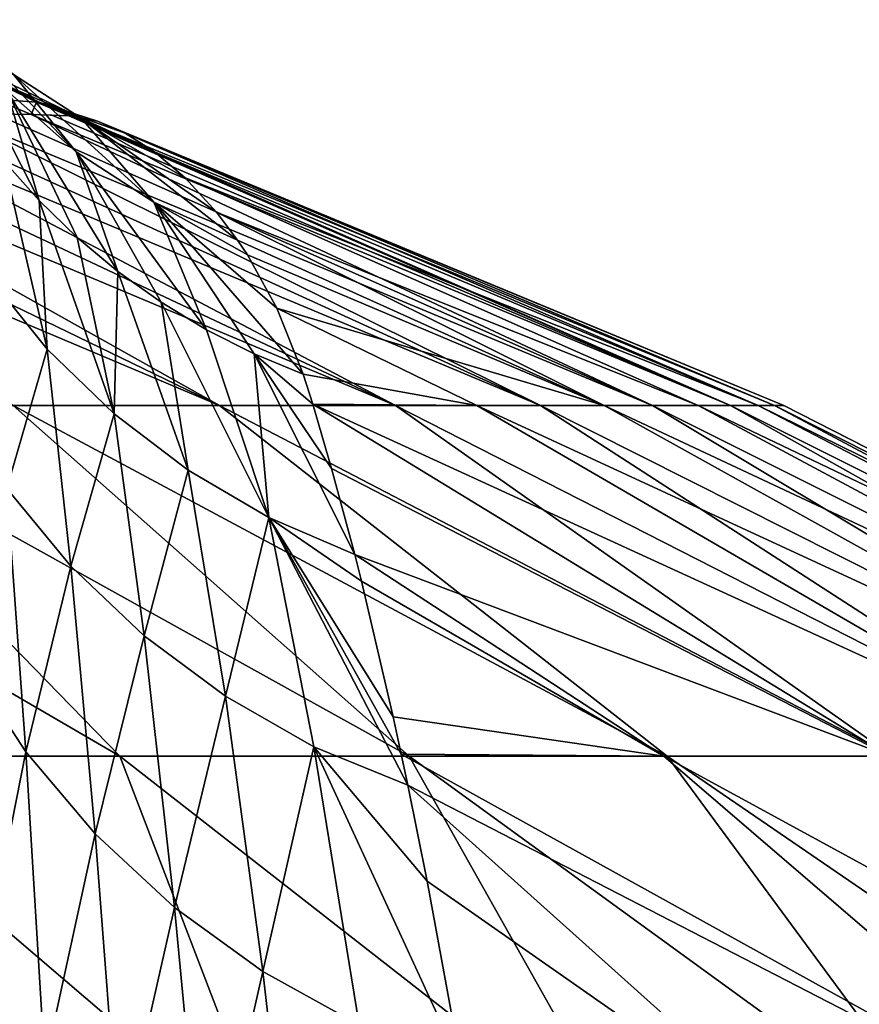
# Model space of a CAD drawing. Header units: metres. Extents: x -24 to 24, y -69 to 184.
# Tile 891 of 896: x 12.15 to 15.11, y 164.72 to 168.2. Entities that reach past the tile are written whole.
import ezdxf

# ---------------------------------------------------------------- set-up
doc = ezdxf.new("R2010")
doc.units = ezdxf.units.M
for name, color, linetype in [('4036', 7, 'CONTINUOUS'), ('4140', 7, 'CONTINUOUS'), ('4141', 7, 'CONTINUOUS'), ('4142', 7, 'CONTINUOUS'), ('4143', 7, 'CONTINUOUS'), ('4144', 7, 'CONTINUOUS')]:
    doc.layers.add(name, color=color, linetype=linetype)

msp = doc.modelspace()

# ---------------------------------------------------------------- linework, layer by layer
at = {"layer": '4036'}
for points in [[(10.705603, 167.875515, -6.107571), (12.853092, 166.834042, -7.437397), (10.386394, 167.876223, -6.632321)], [(12.853092, 166.834042, -7.437397), (12.124243, 166.834042, -8.574355), (10.386394, 167.876223, -6.632321)], [(10.999083, 167.874568, -5.567412), (12.853092, 166.834042, -7.437397), (10.705603, 167.875515, -6.107571)], [(11.266233, 167.873361, -5.012862), (13.475632, 166.834042, -6.238925), (10.999083, 167.874568, -5.567412)], [(13.475632, 166.834042, -6.238925), (12.853092, 166.834042, -7.437397), (10.999083, 167.874568, -5.567412)], [(11.50648, 167.871875, -4.444929), (13.475632, 166.834042, -6.238925), (11.266233, 167.873361, -5.012862)], [(11.719323, 167.870067, -3.864604), (13.986716, 166.834042, -4.98885), (11.50648, 167.871875, -4.444929)], [(13.986716, 166.834042, -4.98885), (13.475632, 166.834042, -6.238925), (11.50648, 167.871875, -4.444929)], [(11.90422, 167.86791, -3.272892), (13.986716, 166.834042, -4.98885), (11.719323, 167.870067, -3.864604)], [(12.060724, 167.865339, -2.670882), (14.382115, 166.834042, -3.697513), (11.90422, 167.86791, -3.272892)], [(14.382115, 166.834042, -3.697513), (13.986716, 166.834042, -4.98885), (11.90422, 167.86791, -3.272892)], [(12.188445, 167.862276, -2.059563), (14.382115, 166.834042, -3.697513), (12.060724, 167.865339, -2.670882)], [(12.261625, 167.860171, -1.610477), (14.658561, 166.834042, -2.375593), (12.188445, 167.862276, -2.059563)], [(14.658561, 166.834042, -2.375593), (14.382115, 166.834042, -3.697513), (12.188445, 167.862276, -2.059563)], [(12.321701, 167.858086, -1.120932), (14.658561, 166.834042, -2.375593), (12.261625, 167.860171, -1.610477)], [(12.329127, 167.857648, -1.050144), (14.658561, 166.834042, -2.375593), (12.321701, 167.858086, -1.120932)], [(12.336258, 167.857063, -0.982913), (14.658561, 166.834042, -2.375593), (12.329127, 167.857648, -1.050144)], [(12.422909, 167.838944, -0.186206), (14.813765, 166.834042, -1.034025), (12.336258, 167.857063, -0.982913)], [(14.813765, 166.834042, -1.034025), (14.658561, 166.834042, -2.375593), (12.336258, 167.857063, -0.982913)], [(12.519832, 167.797234, 0.639302), (14.846445, 166.834042, 0.316096), (12.422909, 167.838944, -0.186206)], [(14.846445, 166.834042, 0.316096), (14.813765, 166.834042, -1.034025), (12.422909, 167.838944, -0.186206)], [(12.623487, 167.731246, 1.486828), (14.75633, 166.834042, 1.663602), (12.519832, 167.797234, 0.639302)], [(14.75633, 166.834042, 1.663602), (14.846445, 166.834042, 0.316096), (12.519832, 167.797234, 0.639302)], [(12.732743, 167.638415, 2.371614), (14.75633, 166.834042, 1.663602), (12.623487, 167.731246, 1.486828)], [(12.843118, 167.517948, 3.285949), (14.544165, 166.834042, 2.997348), (12.732743, 167.638415, 2.371614)], [(14.544165, 166.834042, 2.997348), (14.75633, 166.834042, 1.663602), (12.732743, 167.638415, 2.371614)], [(12.917537, 167.418503, 3.931411), (14.211706, 166.834042, 4.306303), (12.843118, 167.517948, 3.285949)], [(14.211706, 166.834042, 4.306303), (14.544165, 166.834042, 2.997348), (12.843118, 167.517948, 3.285949)], [(12.952048, 167.366277, 4.243528), (14.211706, 166.834042, 4.306303), (12.917537, 167.418503, 3.931411)], [(13.055824, 167.178068, 5.260252), (14.211706, 166.834042, 4.306303), (12.952048, 167.366277, 4.243528)], [(13.148918, 166.944652, 6.360182), (13.761702, 166.834042, 5.579641), (13.055824, 167.178068, 5.260252)], [(13.761702, 166.834042, 5.579641), (14.211706, 166.834042, 4.306303), (13.055824, 167.178068, 5.260252)], [(13.182533, 166.839103, 6.812497), (13.761702, 166.834042, 5.579641), (13.148918, 166.944652, 6.360182)], [(11.295115, 166.834042, -9.640395), (12.502081, 165.595525, -11.945501), (10.372566, 166.834042, -10.626699)], [(12.502081, 165.595525, -11.945501), (11.380478, 165.595525, -13.018515), (10.372566, 166.834042, -10.626699)], [(12.124243, 166.834042, -8.574355), (13.52294, 165.595525, -10.776228), (11.295115, 166.834042, -9.640395)], [(13.52294, 165.595525, -10.776228), (12.502081, 165.595525, -11.945501), (11.295115, 166.834042, -9.640395)], [(12.853092, 166.834042, -7.437397), (14.434831, 165.595525, -9.520119), (12.124243, 166.834042, -8.574355)], [(14.434831, 165.595525, -9.520119), (13.52294, 165.595525, -10.776228), (12.124243, 166.834042, -8.574355)], [(13.475632, 166.834042, -6.238925), (15.230403, 165.595525, -8.187296), (12.853092, 166.834042, -7.437397)], [(15.230403, 165.595525, -8.187296), (14.434831, 165.595525, -9.520119), (12.853092, 166.834042, -7.437397)], [(13.182533, 166.839103, 6.812497), (15.894542, 165.595525, 6.808858), (13.761702, 166.834042, 5.579641)], [(13.249575, 166.612374, 7.697761), (15.219907, 165.595525, 8.206792), (13.182533, 166.839103, 6.812497)], [(15.219907, 165.595525, 8.206792), (15.894542, 165.595525, 6.808858), (13.182533, 166.839103, 6.812497)], [(13.986716, 166.834042, -4.98885), (15.903248, 165.595525, -6.788499), (13.475632, 166.834042, -6.238925)], [(15.903248, 165.595525, -6.788499), (15.230403, 165.595525, -8.187296), (13.475632, 166.834042, -6.238925)], [(13.761702, 166.834042, 5.579641), (16.441097, 165.595525, 5.356057), (14.211706, 166.834042, 4.306303)], [(15.894542, 165.595525, 6.808858), (16.441097, 165.595525, 5.356057), (13.761702, 166.834042, 5.579641)], [(14.382115, 166.834042, -3.697513), (16.447942, 165.595525, -5.334999), (13.986716, 166.834042, -4.98885)], [(16.447942, 165.595525, -5.334999), (15.903248, 165.595525, -6.788499), (13.986716, 166.834042, -4.98885)], [(14.211706, 166.834042, 4.306303), (16.855167, 165.595525, 3.860096), (14.544165, 166.834042, 2.997348)], [(16.441097, 165.595525, 5.356057), (16.855167, 165.595525, 3.860096), (14.211706, 166.834042, 4.306303)], [(14.658561, 166.834042, -2.375593), (16.860096, 165.595525, -3.838509), (14.382115, 166.834042, -3.697513)], [(16.860096, 165.595525, -3.838509), (16.447942, 165.595525, -5.334999), (14.382115, 166.834042, -3.697513)], [(14.544165, 166.834042, 2.997348), (17.133417, 165.595525, 2.33303), (14.75633, 166.834042, 1.663602)], [(16.855167, 165.595525, 3.860096), (17.133417, 165.595525, 2.33303), (14.544165, 166.834042, 2.997348)], [(14.813765, 166.834042, -1.034025), (17.13639, 165.595525, -2.311088), (14.658561, 166.834042, -2.375593)], [(17.13639, 165.595525, -2.311088), (16.860096, 165.595525, -3.838509), (14.658561, 166.834042, -2.375593)], [(14.75633, 166.834042, 1.663602), (17.273603, 165.595525, 0.787164), (14.846445, 166.834042, 0.316096)], [(17.133417, 165.595525, 2.33303), (17.273603, 165.595525, 0.787164), (14.75633, 166.834042, 1.663602)], [(14.846445, 166.834042, 0.316096), (17.274597, 165.595525, -0.765044), (14.813765, 166.834042, -1.034025)], [(17.274597, 165.595525, -0.765044), (17.13639, 165.595525, -2.311088), (14.813765, 166.834042, -1.034025)], [(17.273603, 165.595525, 0.787164), (17.274597, 165.595525, -0.765044), (14.846445, 166.834042, 0.316096)], [(13.331206, 166.307822, 8.748968), (15.219907, 165.595525, 8.206792), (13.249575, 166.612374, 7.697761)], [(13.354856, 166.213809, 9.04873), (14.422628, 165.595525, 9.538596), (13.331206, 166.307822, 8.748968)], [(14.422628, 165.595525, 9.538596), (15.219907, 165.595525, 8.206792), (13.331206, 166.307822, 8.748968)], [(13.466538, 165.735033, 10.439051), (14.422628, 165.595525, 9.538596), (13.354856, 166.213809, 9.04873)], [(13.49517, 165.602911, 10.789769), (14.422628, 165.595525, 9.538596), (13.466538, 165.735033, 10.439051)], [(13.49517, 165.602911, 10.789769), (16.081068, 164.169941, 11.255921), (14.422628, 165.595525, 9.538596)], [(13.518454, 165.492659, 11.073342), (16.081068, 164.169941, 11.255921), (13.49517, 165.602911, 10.789769)], [(12.502081, 165.595525, -11.945501), (13.048219, 164.169941, -14.664259), (11.380478, 165.595525, -13.018515)], [(13.048219, 164.169941, -14.664259), (11.663263, 164.169941, -15.788122), (11.380478, 165.595525, -13.018515)], [(13.52294, 165.595525, -10.776228), (14.325443, 164.169941, -13.419321), (12.502081, 165.595525, -11.945501)], [(14.325443, 164.169941, -13.419321), (13.048219, 164.169941, -14.664259), (12.502081, 165.595525, -11.945501)], [(14.434831, 165.595525, -9.520119), (15.48439, 164.169941, -12.063589), (13.52294, 165.595525, -10.776228)], [(15.48439, 164.169941, -12.063589), (14.325443, 164.169941, -13.419321), (13.52294, 165.595525, -10.776228)], [(14.422628, 165.595525, 9.538596), (17.036394, 164.169941, 9.749759), (15.219907, 165.595525, 8.206792)], [(16.081068, 164.169941, 11.255921), (17.036394, 164.169941, 9.749759), (14.422628, 165.595525, 9.538596)], [(15.230403, 165.595525, -8.187296), (16.515491, 164.169941, -10.608254), (14.434831, 165.595525, -9.520119)], [(16.515491, 164.169941, -10.608254), (15.48439, 164.169941, -12.063589), (14.434831, 165.595525, -9.520119)], [(13.586837, 165.153917, 11.898958), (14.992971, 164.169941, 12.669149), (13.518454, 165.492659, 11.073342)], [(14.992971, 164.169941, 12.669149), (16.081068, 164.169941, 11.255921), (13.518454, 165.492659, 11.073342)], [(13.707483, 164.500108, 13.333931), (14.992971, 164.169941, 12.669149), (13.586837, 165.153917, 11.898958)]]:
    msp.add_3dface(points, dxfattribs=at)
at = {"layer": '4140'}
msp.add_3dface([(12.188445, 167.862276, -2.059563), (12.060724, 167.865339, -2.670882), (12.059913, 167.917113, -2.036546)], dxfattribs=at)
at = {"layer": '4141'}
for points in [[(12.20664, 167.905685, -1.109329), (12.059913, 167.917113, -2.036546), (12.095276, 167.961658, -1.099092)], [(12.188445, 167.862276, -2.059563), (12.059913, 167.917113, -2.036546), (12.20664, 167.905685, -1.109329)], [(12.321701, 167.858086, -1.120932), (12.188445, 167.862276, -2.059563), (12.20664, 167.905685, -1.109329)], [(12.321701, 167.858086, -1.120932), (12.261625, 167.860171, -1.610477), (12.188445, 167.862276, -2.059563)]]:
    msp.add_3dface(points, dxfattribs=at)
at = {"layer": '4142'}
for points in [[(12.219324, 167.905486, -0.970823), (12.095276, 167.961658, -1.099092), (12.106191, 167.962483, -0.960023)], [(12.20664, 167.905685, -1.109329), (12.095276, 167.961658, -1.099092), (12.219324, 167.905486, -0.970823)], [(12.336258, 167.857063, -0.982913), (12.329127, 167.857648, -1.050144), (12.20664, 167.905685, -1.109329)], [(12.329127, 167.857648, -1.050144), (12.321701, 167.858086, -1.120932), (12.20664, 167.905685, -1.109329)], [(12.336258, 167.857063, -0.982913), (12.20664, 167.905685, -1.109329), (12.219324, 167.905486, -0.970823)]]:
    msp.add_3dface(points, dxfattribs=at)
at = {"layer": '4143'}
for points in [[(11.890509, 168.197646, 4.138263), (12.216241, 167.558298, 6.540759), (12.101884, 167.947471, 4.091784)], [(12.091747, 167.698395, 6.571998), (12.216241, 167.558298, 6.540759), (11.890509, 168.197646, 4.138263)], [(11.911963, 168.190907, 1.596597), (12.347172, 167.731155, 4.042098), (12.126456, 168.003435, 1.564161)], [(12.101884, 167.947471, 4.091784), (12.347172, 167.731155, 4.042098), (11.911963, 168.190907, 1.596597)], [(11.997492, 168.027735, -0.950573), (12.126456, 168.003435, 1.564161), (12.365293, 167.849141, 1.527341)], [(12.106191, 167.962483, -0.960023), (11.997492, 168.027735, -0.950573), (12.365293, 167.849141, 1.527341)], [(12.126456, 168.003435, 1.564161), (12.621203, 167.553261, 3.990253), (12.365293, 167.849141, 1.527341)], [(12.347172, 167.731155, 4.042098), (12.621203, 167.553261, 3.990253), (12.126456, 168.003435, 1.564161)], [(12.216241, 167.558298, 6.540759), (12.350888, 167.427918, 6.509565), (12.101884, 167.947471, 4.091784)], [(12.101884, 167.947471, 4.091784), (12.494951, 167.307967, 6.478587), (12.347172, 167.731155, 4.042098)], [(12.350888, 167.427918, 6.509565), (12.494951, 167.307967, 6.478587), (12.101884, 167.947471, 4.091784)], [(12.219324, 167.905486, -0.970823), (12.106191, 167.962483, -0.960023), (12.365293, 167.849141, 1.527341)], [(12.422909, 167.838944, -0.186206), (12.336258, 167.857063, -0.982913), (12.219324, 167.905486, -0.970823)], [(12.519832, 167.797234, 0.639302), (12.422909, 167.838944, -0.186206), (12.219324, 167.905486, -0.970823)], [(12.623487, 167.731246, 1.486828), (12.219324, 167.905486, -0.970823), (12.365293, 167.849141, 1.527341)], [(12.623487, 167.731246, 1.486828), (12.519832, 167.797234, 0.639302), (12.219324, 167.905486, -0.970823)], [(12.732743, 167.638415, 2.371614), (12.623487, 167.731246, 1.486828), (12.365293, 167.849141, 1.527341)], [(12.843118, 167.517948, 3.285949), (12.732743, 167.638415, 2.371614), (12.365293, 167.849141, 1.527341)], [(12.621203, 167.553261, 3.990253), (12.917537, 167.418503, 3.931411), (12.365293, 167.849141, 1.527341)], [(12.917537, 167.418503, 3.931411), (12.843118, 167.517948, 3.285949), (12.365293, 167.849141, 1.527341)], [(12.494951, 167.307967, 6.478587), (12.647641, 167.199101, 6.447994), (12.347172, 167.731155, 4.042098)], [(12.347172, 167.731155, 4.042098), (12.808124, 167.101917, 6.417953), (12.621203, 167.553261, 3.990253)], [(12.647641, 167.199101, 6.447994), (12.808124, 167.101917, 6.417953), (12.347172, 167.731155, 4.042098)], [(13.148918, 166.944652, 6.360182), (13.055824, 167.178068, 5.260252), (12.621203, 167.553261, 3.990253)], [(12.808124, 167.101917, 6.417953), (12.975522, 167.016946, 6.388629), (12.621203, 167.553261, 3.990253)], [(12.952048, 167.366277, 4.243528), (12.917537, 167.418503, 3.931411), (12.621203, 167.553261, 3.990253)], [(13.055824, 167.178068, 5.260252), (12.952048, 167.366277, 4.243528), (12.621203, 167.553261, 3.990253)], [(12.975522, 167.016946, 6.388629), (13.148918, 166.944652, 6.360182), (12.621203, 167.553261, 3.990253)]]:
    msp.add_3dface(points, dxfattribs=at)
at = {"layer": '4144'}
for points in [[(12.091747, 167.698395, 6.571998), (12.038567, 167.288969, 9.102783), (12.245013, 167.033637, 9.027469)], [(12.216241, 167.558298, 6.540759), (12.091747, 167.698395, 6.571998), (12.245013, 167.033637, 9.027469)], [(12.216241, 167.558298, 6.540759), (12.245013, 167.033637, 9.027469), (12.480985, 166.804757, 8.953861)], [(12.350888, 167.427918, 6.509565), (12.216241, 167.558298, 6.540759), (12.480985, 166.804757, 8.953861)], [(12.494951, 167.307967, 6.478587), (12.350888, 167.427918, 6.509565), (12.480985, 166.804757, 8.953861)], [(12.494951, 167.307967, 6.478587), (12.480985, 166.804757, 8.953861), (12.743208, 166.605505, 8.882981)], [(12.647641, 167.199101, 6.447994), (12.494951, 167.307967, 6.478587), (12.743208, 166.605505, 8.882981)], [(12.038567, 167.288969, 9.102783), (12.102814, 166.541142, 11.55808), (12.245013, 167.033637, 9.027469)], [(12.647641, 167.199101, 6.447994), (12.743208, 166.605505, 8.882981), (13.028045, 166.438645, 8.815812)], [(12.808124, 167.101917, 6.417953), (12.647641, 167.199101, 6.447994), (13.028045, 166.438645, 8.815812)], [(12.975522, 167.016946, 6.388629), (12.808124, 167.101917, 6.417953), (13.028045, 166.438645, 8.815812)], [(12.102814, 166.541142, 11.55808), (12.328822, 166.266693, 11.453518), (12.245013, 167.033637, 9.027469)], [(12.245013, 167.033637, 9.027469), (12.328822, 166.266693, 11.453518), (12.480985, 166.804757, 8.953861)], [(13.182533, 166.839103, 6.812497), (13.148918, 166.944652, 6.360182), (12.975522, 167.016946, 6.388629)], [(13.249575, 166.612374, 7.697761), (13.182533, 166.839103, 6.812497), (12.975522, 167.016946, 6.388629)], [(13.331206, 166.307822, 8.748968), (12.975522, 167.016946, 6.388629), (13.028045, 166.438645, 8.815812)], [(13.331206, 166.307822, 8.748968), (13.249575, 166.612374, 7.697761), (12.975522, 167.016946, 6.388629)], [(12.328822, 166.266693, 11.453518), (12.587256, 166.020885, 11.352891), (12.480985, 166.804757, 8.953861)], [(12.480985, 166.804757, 8.953861), (12.587256, 166.020885, 11.352891), (12.743208, 166.605505, 8.882981)], [(12.587256, 166.020885, 11.352891), (12.874565, 165.807097, 11.257581), (12.743208, 166.605505, 8.882981)], [(12.743208, 166.605505, 8.882981), (12.874565, 165.807097, 11.257581), (13.028045, 166.438645, 8.815812)], [(11.962725, 165.927925, 14.084015), (12.169283, 165.610946, 13.942253), (12.102814, 166.541142, 11.55808)], [(12.102814, 166.541142, 11.55808), (12.169283, 165.610946, 13.942253), (12.328822, 166.266693, 11.453518)], [(12.874565, 165.807097, 11.257581), (13.186799, 165.628266, 11.168898), (13.028045, 166.438645, 8.815812)], [(13.354856, 166.213809, 9.04873), (13.331206, 166.307822, 8.748968), (13.028045, 166.438645, 8.815812)], [(13.466538, 165.735033, 10.439051), (13.354856, 166.213809, 9.04873), (13.028045, 166.438645, 8.815812)], [(13.49517, 165.602911, 10.789769), (13.466538, 165.735033, 10.439051), (13.028045, 166.438645, 8.815812)], [(13.186799, 165.628266, 11.168898), (13.518454, 165.492659, 11.073342), (13.028045, 166.438645, 8.815812)], [(13.518454, 165.492659, 11.073342), (13.49517, 165.602911, 10.789769), (13.028045, 166.438645, 8.815812)], [(12.169283, 165.610946, 13.942253), (12.414479, 165.320526, 13.805239), (12.328822, 166.266693, 11.453518)], [(12.328822, 166.266693, 11.453518), (12.414479, 165.320526, 13.805239), (12.587256, 166.020885, 11.352891)], [(12.414479, 165.320526, 13.805239), (12.694978, 165.060615, 13.674835), (12.587256, 166.020885, 11.352891)], [(12.587256, 166.020885, 11.352891), (12.694978, 165.060615, 13.674835), (12.874565, 165.807097, 11.257581)], [(11.962725, 165.927925, 14.084015), (12.014883, 164.83435, 16.421146), (12.169283, 165.610946, 13.942253)], [(12.694978, 165.060615, 13.674835), (13.006964, 164.83475, 13.552817), (12.874565, 165.807097, 11.257581)], [(12.874565, 165.807097, 11.257581), (13.006964, 164.83475, 13.552817), (13.186799, 165.628266, 11.168898)], [(12.014883, 164.83435, 16.421146), (12.236795, 164.504172, 16.241766), (12.169283, 165.610946, 13.942253)], [(12.169283, 165.610946, 13.942253), (12.236795, 164.504172, 16.241766), (12.414479, 165.320526, 13.805239)], [(13.006964, 164.83475, 13.552817), (13.346191, 164.646004, 13.440844), (13.186799, 165.628266, 11.168898)], [(13.586837, 165.153917, 11.898958), (13.518454, 165.492659, 11.073342), (13.186799, 165.628266, 11.168898)], [(13.346191, 164.646004, 13.440844), (13.707483, 164.500108, 13.333931), (13.186799, 165.628266, 11.168898)], [(13.707483, 164.500108, 13.333931), (13.586837, 165.153917, 11.898958), (13.186799, 165.628266, 11.168898)], [(12.236795, 164.504172, 16.241766), (12.500347, 164.20185, 16.069772), (12.414479, 165.320526, 13.805239)], [(12.414479, 165.320526, 13.805239), (12.500347, 164.20185, 16.069772), (12.694978, 165.060615, 13.674835)], [(12.500347, 164.20185, 16.069772), (12.801989, 163.931456, 15.907478), (12.694978, 165.060615, 13.674835)], [(12.694978, 165.060615, 13.674835), (12.801989, 163.931456, 15.907478), (13.006964, 164.83475, 13.552817)], [(12.014883, 164.83435, 16.421146), (12.068073, 163.56561, 18.662648), (12.236795, 164.504172, 16.241766)], [(12.801989, 163.931456, 15.907478), (13.137659, 163.69663, 15.757072), (13.006964, 164.83475, 13.552817)], [(13.006964, 164.83475, 13.552817), (13.137659, 163.69663, 15.757072), (13.346191, 164.646004, 13.440844)]]:
    msp.add_3dface(points, dxfattribs=at)

doc.saveas('drawing.dxf')
